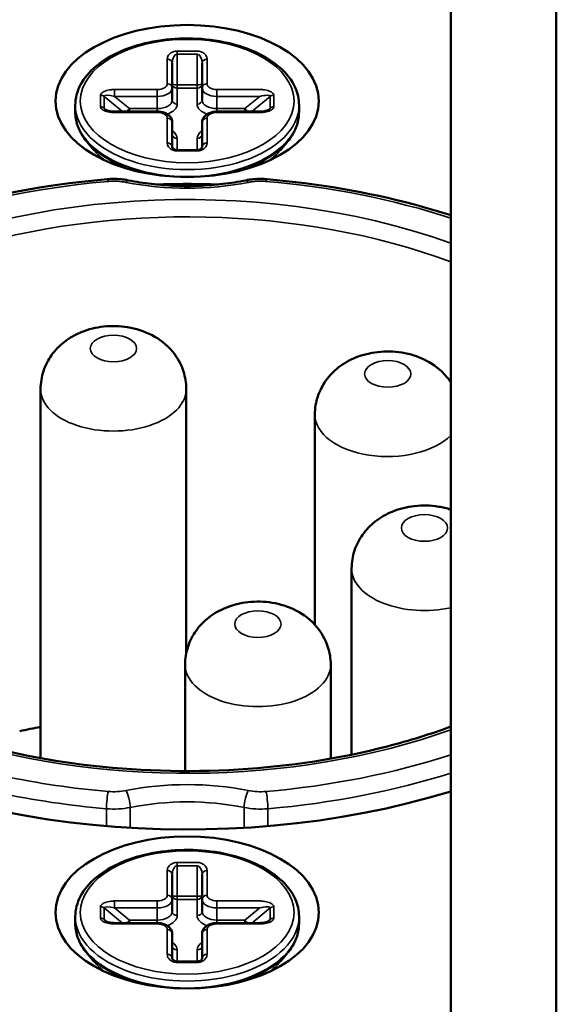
# Model space of a CAD drawing. Header units: millimetres. Extents: x 38 to 2514, y 38 to 1622.
# Tile 307 of 310: x 1711 to 1721, y 1383 to 1403. Entities that reach past the tile are written whole.
import ezdxf

# ---------------------------------------------------------------- set-up
doc = ezdxf.new("R2010")
doc.units = ezdxf.units.MM
doc.header["$LTSCALE"] = 7.692308
doc.layers.add('Visible (ISO)', color=7, linetype='Continuous', lineweight=50)
doc.layers.add('Visible Narrow (ISO)', color=7, linetype='Continuous', lineweight=35)

msp = doc.modelspace()

# ---------------------------------------------------------------- linework, layer by layer
at = {"layer": 'Visible (ISO)'}
for p, q in [((1719.2993, 1406.4054), (1719.2993, 1263.5185)), ((1721.4207, 1405.1807), (1721.4207, 1262.2938)), ((1713.696, 1401.6487), (1713.696, 1402.1444)), ((1714.296, 1402.1444), (1714.296, 1401.6487)), ((1713.696, 1401.4038), (1713.696, 1401.6487)), ((1714.296, 1401.4038), (1714.296, 1401.6487)), ((1711.746, 1401.3023), (1711.746, 1401.1624)), ((1713.396, 1401.1714), (1712.5375, 1401.1714)), ((1715.4546, 1401.1714), (1714.596, 1401.1714)), ((1716.246, 1401.3023), (1716.246, 1401.1624)), ((1713.696, 1400.4602), (1713.696, 1400.9559)), ((1714.296, 1400.9559), (1714.296, 1400.4602)), ((1712.1272, 1400.3897), (1711.9913, 1400.5489)), ((1715.8649, 1400.3897), (1716.0007, 1400.5489)), ((1714.196, 1400.3969), (1713.796, 1400.3969)), ((1711.0482, 1388.1601), (1711.0482, 1395.587)), ((1713.9774, 1390.27), (1713.9774, 1395.587)), ((1716.5652, 1390.8441), (1716.5652, 1395.075)), ((1717.3041, 1388.2298), (1717.3041, 1391.9751)), ((1713.9545, 1387.8997), (1713.9545, 1390.0412)), ((1716.8837, 1388.1494), (1716.8837, 1390.0412)), ((1713.696, 1385.3188), (1713.696, 1385.8145)), ((1714.296, 1385.8145), (1714.296, 1385.3188)), ((1713.696, 1385.0738), (1713.696, 1385.3188)), ((1714.296, 1385.0738), (1714.296, 1385.3188)), ((1711.746, 1384.9724), (1711.746, 1384.8325)), ((1716.246, 1384.9724), (1716.246, 1384.8325)), ((1713.396, 1384.8414), (1712.5375, 1384.8414)), ((1715.4546, 1384.8414), (1714.596, 1384.8414)), ((1713.696, 1384.1303), (1713.696, 1384.626)), ((1714.296, 1384.626), (1714.296, 1384.1303)), ((1712.1272, 1384.0598), (1711.9913, 1384.219)), ((1715.8649, 1384.0598), (1716.0007, 1384.219)), ((1714.196, 1384.067), (1713.796, 1384.067))]:
    msp.add_line(p, q, dxfattribs=at)
for centre, major_axis, ratio, start_param, end_param in [((1687.8331, 1396.0767), (-48, 0), 0.5773503, 5.2095771, 8.5688883), ((1705.5107, 1407.0994), (8.225, 0), 0.5773503, 4.021992, 6.2831853), ((1713.596, 1400.4602), (0.1, 0), 0.8164966, 0, 0.0001058), ((1714.396, 1400.4602), (-0.1, 0), 0.8164966, 6.2830923, 6.2831954), ((1713.996, 1393.219), (-11.25, 0), 0.5773503, 4.6570624, 4.7677155), ((1713.996, 1393.219), (-11.25, 0), 0.5773503, 5.7028261, 8.3448643), ((1713.996, 1383.421), (-9.75, 0), 0.5773503, 5.0195364, 5.0651235), ((1713.596, 1384.1303), (0.1, 0), 0.8164966, 0, 0.0001058), ((1714.396, 1384.1303), (-0.1, 0), 0.8164966, 6.2830923, 6.2831954)]:
    msp.add_ellipse(centre, major_axis=major_axis, ratio=ratio, start_param=start_param, end_param=end_param, dxfattribs=at)
for centre in [(1713.996, 1401.3839), (1713.996, 1385.054)]:
    msp.add_ellipse(centre, major_axis=(-2.65, 0), ratio=0.5773503, dxfattribs=at)
for points, knots in [([(1711.746, 1401.3023), (1711.746, 1401.4411), (1711.782, 1401.5796), (1711.9216, 1401.8452), (1712.0281, 1401.9717), (1712.3038, 1402.2023), (1712.4761, 1402.3052), (1712.8663, 1402.4733), (1713.0844, 1402.5383), (1713.5432, 1402.6242), (1713.7836, 1402.6452), (1714.2633, 1402.6418), (1714.5024, 1402.6173), (1714.9564, 1402.5252), (1715.1712, 1402.4574), (1715.5554, 1402.2836), (1715.7247, 1402.1776), (1715.9981, 1401.936), (1716.1029, 1401.8005), (1716.2193, 1401.5416), (1716.246, 1401.422), (1716.246, 1401.3023)], [3.1415927, 3.1415927, 3.1415927, 3.1415927, 3.4360501, 3.4360501, 3.745777, 3.745777, 4.0712979, 4.0712979, 4.3987267, 4.3987267, 4.7249073, 4.7249073, 5.0505605, 5.0505605, 5.3768233, 5.3768233, 5.7043139, 5.7043139, 6.0292216, 6.0292216, 6.2831853, 6.2831853, 6.2831853, 6.2831853]), ([(1711.9913, 1400.5489), (1711.9599, 1400.5858), (1711.9311, 1400.6237), (1711.8795, 1400.7015), (1711.8566, 1400.7413), (1711.8169, 1400.8225), (1711.8002, 1400.8639), (1711.7733, 1400.9478), (1711.7631, 1400.9904), (1711.7495, 1401.0761), (1711.746, 1401.1192), (1711.746, 1401.1624)], [2.68383, 2.68383, 2.68383, 2.68383, 2.77538252, 2.77538252, 2.86693505, 2.86693505, 2.95848757, 2.95848757, 3.0500401, 3.0500401, 3.14159262, 3.14159262, 3.14159262, 3.14159262]), ([(1712.3477, 1401.2126), (1712.349, 1401.2116), (1712.3511, 1401.21), (1712.3569, 1401.2065), (1712.3606, 1401.2044), (1712.3707, 1401.1995), (1712.3775, 1401.1967), (1712.3953, 1401.1904), (1712.4068, 1401.187), (1712.4361, 1401.1801), (1712.4546, 1401.177), (1712.4944, 1401.1725), (1712.516, 1401.1714), (1712.5375, 1401.1714)], [0, 0, 0, 0, 0.001831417, 0.001831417, 0.003824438, 0.003824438, 0.00661613, 0.00661613, 0.010608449, 0.010608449, 0.016372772, 0.016372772, 0.022814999, 0.022814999, 0.022814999, 0.022814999]), ([(1713.696, 1400.9559), (1713.696, 1400.9763), (1713.6921, 1400.9967), (1713.6777, 1401.0354), (1713.6667, 1401.0535), (1713.6378, 1401.0885), (1713.6189, 1401.1043), (1713.5765, 1401.1315), (1713.5527, 1401.1424), (1713.5026, 1401.1591), (1713.4764, 1401.1648), (1713.432, 1401.1703), (1713.414, 1401.1714), (1713.396, 1401.1714)], [6.2831853, 6.2831853, 6.2831853, 6.2831853, 6.4954493, 6.4954493, 6.7270531, 6.7270531, 7.0163041, 7.0163041, 7.3304634, 7.3304634, 7.6446226, 7.6446226, 7.8539816, 7.8539816, 7.8539816, 7.8539816]), ([(1714.596, 1401.1714), (1714.569, 1401.1714), (1714.5421, 1401.1689), (1714.4895, 1401.1591), (1714.464, 1401.1517), (1714.4156, 1401.1314), (1714.3927, 1401.1185), (1714.3513, 1401.0856), (1714.3326, 1401.0654), (1714.3074, 1401.0206), (1714.2995, 1400.9975), (1714.2963, 1400.9676), (1714.296, 1400.9617), (1714.296, 1400.9559)], [1.5707963, 1.5707963, 1.5707963, 1.5707963, 1.8849556, 1.8849556, 2.1991149, 2.1991149, 2.5132741, 2.5132741, 2.8274334, 2.8274334, 3.08093, 3.08093, 3.1415927, 3.1415927, 3.1415927, 3.1415927]), ([(1715.4546, 1401.1714), (1715.4878, 1401.1714), (1715.5216, 1401.1742), (1715.5668, 1401.1825), (1715.5805, 1401.1857), (1715.6026, 1401.1923), (1715.6116, 1401.1955), (1715.6252, 1401.2013), (1715.6303, 1401.2038), (1715.639, 1401.2087), (1715.6426, 1401.2112), (1715.6443, 1401.2126)], [0, 0, 0, 0, 0.009963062, 0.009963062, 0.014443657, 0.014443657, 0.017815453, 0.017815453, 0.020195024, 0.020195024, 0.022777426, 0.022777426, 0.022777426, 0.022777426]), ([(1716.246, 1401.1624), (1716.246, 1401.1192), (1716.2426, 1401.0761), (1716.229, 1400.9904), (1716.2188, 1400.9478), (1716.1918, 1400.8639), (1716.1751, 1400.8225), (1716.1355, 1400.7413), (1716.1126, 1400.7015), (1716.0609, 1400.6237), (1716.0322, 1400.5858), (1716.0007, 1400.5489)], [0.00000003, 0.00000003, 0.00000003, 0.00000003, 0.09155255, 0.09155255, 0.18310508, 0.18310508, 0.2746576, 0.2746576, 0.36621013, 0.36621013, 0.45776265, 0.45776265, 0.45776265, 0.45776265]), ([(1713.696, 1400.4602), (1713.696, 1400.4552), (1713.697, 1400.4501), (1713.7029, 1400.4378), (1713.7077, 1400.4306), (1713.7229, 1400.418), (1713.7304, 1400.4129), (1713.7456, 1400.4061), (1713.7514, 1400.4039), (1713.762, 1400.4009), (1713.7665, 1400.3999), (1713.7782, 1400.3978), (1713.786, 1400.397), (1713.7945, 1400.3969), (1713.7953, 1400.3969), (1713.796, 1400.3969)], [0, 0, 0, 0, 0.008627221, 0.008627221, 0.016800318, 0.016800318, 0.021693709, 0.021693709, 0.024141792, 0.024141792, 0.025700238, 0.025700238, 0.028014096, 0.028014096, 0.028247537, 0.028247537, 0.028247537, 0.028247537]), ([(1714.196, 1400.3969), (1714.2022, 1400.3969), (1714.2083, 1400.3973), (1714.2199, 1400.3988), (1714.2255, 1400.3998), (1714.2365, 1400.4026), (1714.242, 1400.4044), (1714.2531, 1400.4089), (1714.2586, 1400.4117), (1714.2696, 1400.4183), (1714.2746, 1400.4223), (1714.2846, 1400.4317), (1714.2884, 1400.4369), (1714.2949, 1400.4488), (1714.296, 1400.4546), (1714.296, 1400.4602)], [0, 0, 0, 0, 0.001836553, 0.001836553, 0.003664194, 0.003664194, 0.005828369, 0.005828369, 0.008656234, 0.008656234, 0.012612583, 0.012612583, 0.018633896, 0.018633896, 0.028271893, 0.028271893, 0.028271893, 0.028271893]), ([(1702.996, 1393.4231), (1702.996, 1394.0529), (1703.153, 1394.6818), (1703.7576, 1395.8751), (1704.2042, 1396.44), (1705.3417, 1397.4666), (1706.0328, 1397.9287), (1707.6042, 1398.7198), (1708.4844, 1399.0487), (1710.3659, 1399.5503), (1711.3669, 1399.7228), (1712.3892, 1399.8108)], [5.4977871, 5.4977871, 5.4977871, 5.4977871, 5.7823432, 5.7823432, 6.0668993, 6.0668993, 6.3514553, 6.3514553, 6.6360114, 6.6360114, 6.9205674, 6.9205674, 6.9205674, 6.9205674]), ([(1712.3892, 1399.8108), (1712.4177, 1399.8133), (1712.4464, 1399.8149), (1712.5038, 1399.8167), (1712.5326, 1399.8167), (1712.59, 1399.8152), (1712.6187, 1399.8137), (1712.6757, 1399.809), (1712.7041, 1399.8059), (1712.7605, 1399.798), (1712.7885, 1399.7932), (1712.8162, 1399.7877)], [0.63738212, 0.63738212, 0.63738212, 0.63738212, 0.7337642, 0.7337642, 0.83014629, 0.83014629, 0.92652837, 0.92652837, 1.02291046, 1.02291046, 1.11929254, 1.11929254, 1.11929254, 1.11929254]), ([(1712.8162, 1399.7877), (1712.9671, 1399.7575), (1713.1218, 1399.733), (1713.4359, 1399.6962), (1713.5953, 1399.6838), (1713.9156, 1399.6715), (1714.0765, 1399.6715), (1714.3968, 1399.6838), (1714.5561, 1399.6962), (1714.8702, 1399.733), (1715.025, 1399.7575), (1715.1759, 1399.7877)], [2.02230011, 2.02230011, 2.02230011, 2.02230011, 2.15585786, 2.15585786, 2.28941561, 2.28941561, 2.42297337, 2.42297337, 2.55653112, 2.55653112, 2.69008887, 2.69008887, 2.69008887, 2.69008887]), ([(1715.6028, 1399.8108), (1715.5743, 1399.8133), (1715.5457, 1399.8149), (1715.4882, 1399.8167), (1715.4595, 1399.8167), (1715.4021, 1399.8152), (1715.3734, 1399.8137), (1715.3163, 1399.809), (1715.2879, 1399.8059), (1715.2315, 1399.798), (1715.2036, 1399.7932), (1715.1759, 1399.7877)], [5.3497711, 5.3497711, 5.3497711, 5.3497711, 5.44615318, 5.44615318, 5.54253527, 5.54253527, 5.63891735, 5.63891735, 5.73529944, 5.73529944, 5.83168152, 5.83168152, 5.83168152, 5.83168152]), ([(1715.6028, 1399.8108), (1716.6252, 1399.7228), (1717.6262, 1399.5503), (1718.8155, 1399.2332), (1719.0598, 1399.1616), (1719.2993, 1399.0846)], [0.93341421, 0.93341421, 0.93341421, 0.93341421, 1.21797027, 1.21797027, 1.29315403, 1.29315403, 1.29315403, 1.29315403]), ([(1711.0482, 1395.587), (1711.0482, 1395.7123), (1711.0694, 1395.8372), (1711.1465, 1396.071), (1711.2037, 1396.1778), (1711.3452, 1396.3768), (1711.4319, 1396.4622), (1711.6342, 1396.6217), (1711.7506, 1396.6843), (1712.0157, 1396.7929), (1712.1641, 1396.8273), (1712.4744, 1396.8623), (1712.6362, 1396.8587), (1712.9616, 1396.8058), (1713.1253, 1396.7577), (1713.4322, 1396.5959), (1713.5773, 1396.4934), (1713.7935, 1396.2285), (1713.872, 1396.0965), (1713.9573, 1395.8307), (1713.9774, 1395.709), (1713.9774, 1395.587)], [5.4977871, 5.4977871, 5.4977871, 5.4977871, 5.685832, 5.685832, 5.8871065, 5.8871065, 6.1300048, 6.1300048, 6.4515173, 6.4515173, 6.87574, 6.87574, 7.3431561, 7.3431561, 7.8083949, 7.8083949, 8.1988721, 8.1988721, 8.4562772, 8.4562772, 8.6393798, 8.6393798, 8.6393798, 8.6393798]), ([(1716.5652, 1395.075), (1716.5652, 1395.2004), (1716.5865, 1395.3253), (1716.6635, 1395.559), (1716.7208, 1395.6659), (1716.8622, 1395.8649), (1716.9489, 1395.9503), (1717.1513, 1396.1098), (1717.2676, 1396.1723), (1717.5328, 1396.281), (1717.6811, 1396.3154), (1717.9914, 1396.3503), (1718.1533, 1396.3468), (1718.4786, 1396.2939), (1718.6424, 1396.2458), (1718.9493, 1396.084), (1719.0943, 1395.9815), (1719.2504, 1395.7903), (1719.2755, 1395.7564), (1719.2993, 1395.7202)], [5.4977871, 5.4977871, 5.4977871, 5.4977871, 5.685832, 5.685832, 5.8871065, 5.8871065, 6.1300048, 6.1300048, 6.4515173, 6.4515173, 6.87574, 6.87574, 7.3431561, 7.3431561, 7.8083949, 7.8083949, 8.1988721, 8.1988721, 8.2761408, 8.2761408, 8.2761408, 8.2761408]), ([(1717.3041, 1391.9751), (1717.3041, 1392.1005), (1717.3254, 1392.2254), (1717.4024, 1392.4591), (1717.4597, 1392.566), (1717.6011, 1392.765), (1717.6878, 1392.8504), (1717.8902, 1393.0098), (1718.0065, 1393.0724), (1718.2717, 1393.181), (1718.42, 1393.2154), (1718.7303, 1393.2504), (1718.8922, 1393.2468), (1719.1362, 1393.2071), (1719.2174, 1393.1882), (1719.2993, 1393.1619)], [5.4977871, 5.4977871, 5.4977871, 5.4977871, 5.685832, 5.685832, 5.8871065, 5.8871065, 6.1300048, 6.1300048, 6.4515173, 6.4515173, 6.87574, 6.87574, 7.3431561, 7.3431561, 7.575279, 7.575279, 7.575279, 7.575279]), ([(1713.9545, 1390.0412), (1713.9545, 1390.1666), (1713.9757, 1390.2915), (1714.0528, 1390.5252), (1714.11, 1390.6321), (1714.2515, 1390.8311), (1714.3382, 1390.9164), (1714.5405, 1391.0759), (1714.6569, 1391.1385), (1714.922, 1391.2471), (1715.0704, 1391.2815), (1715.3807, 1391.3165), (1715.5425, 1391.3129), (1715.8678, 1391.26), (1716.0316, 1391.2119), (1716.3385, 1391.0502), (1716.4836, 1390.9477), (1716.6998, 1390.6828), (1716.7783, 1390.5508), (1716.8636, 1390.2849), (1716.8837, 1390.1633), (1716.8837, 1390.0412)], [5.4977871, 5.4977871, 5.4977871, 5.4977871, 5.685832, 5.685832, 5.8871065, 5.8871065, 6.1300048, 6.1300048, 6.4515173, 6.4515173, 6.87574, 6.87574, 7.3431561, 7.3431561, 7.8083949, 7.8083949, 8.1988721, 8.1988721, 8.4562772, 8.4562772, 8.6393798, 8.6393798, 8.6393798, 8.6393798]), ([(1709.0328, 1388.6745), (1709.9253, 1388.3735), (1710.9036, 1388.1539), (1712.9345, 1387.9009), (1713.9869, 1387.868), (1716.0569, 1387.993), (1717.0741, 1388.1511), (1718.4642, 1388.5106), (1718.8918, 1388.644), (1719.2993, 1388.7945)], [1.8276081, 1.8276081, 1.8276081, 1.8276081, 2.1437044, 2.1437044, 2.4604623, 2.4604623, 2.7773267, 2.7773267, 2.9254367, 2.9254367, 2.9254367, 2.9254367]), ([(1711.746, 1384.9724), (1711.746, 1385.1112), (1711.782, 1385.2496), (1711.9216, 1385.5153), (1712.0281, 1385.6418), (1712.3038, 1385.8724), (1712.4761, 1385.9752), (1712.8663, 1386.1433), (1713.0844, 1386.2084), (1713.5432, 1386.2943), (1713.7836, 1386.3153), (1714.2633, 1386.3118), (1714.5024, 1386.2874), (1714.9564, 1386.1952), (1715.1712, 1386.1274), (1715.5554, 1385.9537), (1715.7247, 1385.8477), (1715.9981, 1385.6061), (1716.1029, 1385.4706), (1716.2193, 1385.2117), (1716.246, 1385.0921), (1716.246, 1384.9724)], [3.1415927, 3.1415927, 3.1415927, 3.1415927, 3.4360501, 3.4360501, 3.745777, 3.745777, 4.0712979, 4.0712979, 4.3987267, 4.3987267, 4.7249073, 4.7249073, 5.0505605, 5.0505605, 5.3768233, 5.3768233, 5.7043139, 5.7043139, 6.0292216, 6.0292216, 6.2831853, 6.2831853, 6.2831853, 6.2831853]), ([(1712.3477, 1384.8827), (1712.349, 1384.8817), (1712.3511, 1384.8801), (1712.3569, 1384.8765), (1712.3606, 1384.8745), (1712.3707, 1384.8696), (1712.3775, 1384.8668), (1712.3953, 1384.8604), (1712.4068, 1384.8571), (1712.4361, 1384.8502), (1712.4546, 1384.8471), (1712.4944, 1384.8426), (1712.516, 1384.8414), (1712.5375, 1384.8414)], [0, 0, 0, 0, 0.001831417, 0.001831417, 0.003824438, 0.003824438, 0.00661613, 0.00661613, 0.010608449, 0.010608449, 0.016372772, 0.016372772, 0.022814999, 0.022814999, 0.022814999, 0.022814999]), ([(1715.4546, 1384.8414), (1715.4878, 1384.8414), (1715.5216, 1384.8442), (1715.5668, 1384.8526), (1715.5805, 1384.8558), (1715.6026, 1384.8624), (1715.6116, 1384.8656), (1715.6252, 1384.8714), (1715.6303, 1384.8738), (1715.639, 1384.8788), (1715.6426, 1384.8812), (1715.6443, 1384.8827)], [0, 0, 0, 0, 0.009963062, 0.009963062, 0.014443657, 0.014443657, 0.017815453, 0.017815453, 0.020195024, 0.020195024, 0.022777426, 0.022777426, 0.022777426, 0.022777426]), ([(1711.9913, 1384.219), (1711.9599, 1384.2559), (1711.9311, 1384.2938), (1711.8795, 1384.3715), (1711.8566, 1384.4114), (1711.8169, 1384.4926), (1711.8002, 1384.534), (1711.7733, 1384.6179), (1711.7631, 1384.6604), (1711.7495, 1384.7461), (1711.746, 1384.7893), (1711.746, 1384.8325)], [2.68383, 2.68383, 2.68383, 2.68383, 2.77538252, 2.77538252, 2.86693505, 2.86693505, 2.95848757, 2.95848757, 3.0500401, 3.0500401, 3.14159262, 3.14159262, 3.14159262, 3.14159262]), ([(1713.696, 1384.626), (1713.696, 1384.6464), (1713.6921, 1384.6667), (1713.6777, 1384.7055), (1713.6667, 1384.7235), (1713.6378, 1384.7586), (1713.6189, 1384.7744), (1713.5765, 1384.8016), (1713.5527, 1384.8125), (1713.5026, 1384.8292), (1713.4764, 1384.8349), (1713.432, 1384.8403), (1713.414, 1384.8414), (1713.396, 1384.8414)], [6.2831853, 6.2831853, 6.2831853, 6.2831853, 6.4954493, 6.4954493, 6.7270531, 6.7270531, 7.0163041, 7.0163041, 7.3304634, 7.3304634, 7.6446226, 7.6446226, 7.8539816, 7.8539816, 7.8539816, 7.8539816]), ([(1714.596, 1384.8414), (1714.569, 1384.8414), (1714.5421, 1384.839), (1714.4895, 1384.8291), (1714.464, 1384.8217), (1714.4156, 1384.8014), (1714.3927, 1384.7886), (1714.3513, 1384.7557), (1714.3326, 1384.7355), (1714.3074, 1384.6907), (1714.2995, 1384.6676), (1714.2963, 1384.6376), (1714.296, 1384.6318), (1714.296, 1384.626)], [1.5707963, 1.5707963, 1.5707963, 1.5707963, 1.8849556, 1.8849556, 2.1991149, 2.1991149, 2.5132741, 2.5132741, 2.8274334, 2.8274334, 3.08093, 3.08093, 3.1415927, 3.1415927, 3.1415927, 3.1415927]), ([(1716.246, 1384.8325), (1716.246, 1384.7893), (1716.2426, 1384.7461), (1716.229, 1384.6604), (1716.2188, 1384.6179), (1716.1918, 1384.534), (1716.1751, 1384.4926), (1716.1355, 1384.4114), (1716.1126, 1384.3715), (1716.0609, 1384.2938), (1716.0322, 1384.2559), (1716.0007, 1384.219)], [0.00000003, 0.00000003, 0.00000003, 0.00000003, 0.09155255, 0.09155255, 0.18310508, 0.18310508, 0.2746576, 0.2746576, 0.36621013, 0.36621013, 0.45776265, 0.45776265, 0.45776265, 0.45776265]), ([(1713.696, 1384.1303), (1713.696, 1384.1253), (1713.697, 1384.1202), (1713.7029, 1384.1079), (1713.7077, 1384.1007), (1713.7229, 1384.088), (1713.7304, 1384.083), (1713.7456, 1384.0761), (1713.7514, 1384.074), (1713.762, 1384.071), (1713.7665, 1384.0699), (1713.7782, 1384.0679), (1713.786, 1384.0671), (1713.7945, 1384.067), (1713.7953, 1384.067), (1713.796, 1384.067)], [0, 0, 0, 0, 0.008627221, 0.008627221, 0.016800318, 0.016800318, 0.021693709, 0.021693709, 0.024141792, 0.024141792, 0.025700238, 0.025700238, 0.028014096, 0.028014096, 0.028247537, 0.028247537, 0.028247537, 0.028247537]), ([(1714.196, 1384.067), (1714.2022, 1384.067), (1714.2083, 1384.0674), (1714.2199, 1384.0688), (1714.2255, 1384.0699), (1714.2365, 1384.0727), (1714.242, 1384.0745), (1714.2531, 1384.079), (1714.2586, 1384.0817), (1714.2696, 1384.0884), (1714.2746, 1384.0924), (1714.2846, 1384.1017), (1714.2884, 1384.107), (1714.2949, 1384.1189), (1714.296, 1384.1247), (1714.296, 1384.1303)], [0, 0, 0, 0, 0.001836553, 0.001836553, 0.003664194, 0.003664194, 0.005828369, 0.005828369, 0.008656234, 0.008656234, 0.012612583, 0.012612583, 0.018633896, 0.018633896, 0.028271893, 0.028271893, 0.028271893, 0.028271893])]:
    msp.add_open_spline(points, degree=3, knots=knots, dxfattribs=at)
at = {"layer": 'Visible Narrow (ISO)'}
for p, q in [((1713.796, 1402.3894), (1714.196, 1402.3894)), ((1713.796, 1402.3246), (1713.796, 1402.3894)), ((1713.796, 1402.3246), (1714.196, 1402.3246)), ((1713.796, 1402.3246), (1713.796, 1401.7093)), ((1714.196, 1401.7093), (1714.196, 1402.3246)), ((1713.596, 1401.7304), (1713.596, 1402.2261)), ((1714.396, 1402.2261), (1714.396, 1401.7304)), ((1712.5375, 1401.6149), (1713.396, 1401.6149)), ((1712.5375, 1401.4755), (1712.5375, 1401.6149)), ((1713.396, 1401.4755), (1713.396, 1401.6149)), ((1713.796, 1401.6446), (1713.796, 1401.7093)), ((1713.796, 1401.7093), (1714.196, 1401.7093)), ((1713.796, 1401.6446), (1714.196, 1401.6446)), ((1713.796, 1401.3221), (1713.796, 1401.6446)), ((1714.196, 1401.6446), (1714.196, 1401.7093)), ((1714.196, 1401.6446), (1714.196, 1401.3221)), ((1714.596, 1401.6149), (1715.4546, 1401.6149)), ((1714.596, 1401.4755), (1714.596, 1401.6149)), ((1712.2546, 1401.2685), (1712.2546, 1401.4994)), ((1712.3253, 1401.2446), (1712.3253, 1401.4755)), ((1712.6978, 1401.1714), (1712.3253, 1401.4755)), ((1712.5375, 1401.4755), (1713.396, 1401.4755)), ((1712.8375, 1401.2306), (1712.5375, 1401.4755)), ((1713.396, 1401.2306), (1713.396, 1401.4755)), ((1714.596, 1401.2306), (1714.596, 1401.4755)), ((1714.596, 1401.4755), (1715.4546, 1401.4755)), ((1715.4546, 1401.4755), (1715.1546, 1401.2306)), ((1715.6667, 1401.4755), (1715.2942, 1401.1714)), ((1715.6667, 1401.4755), (1715.6667, 1401.2446)), ((1715.7375, 1401.4994), (1715.7375, 1401.2685)), ((1712.3253, 1401.2446), (1712.3888, 1401.1927)), ((1712.5375, 1401.153), (1712.5375, 1401.1714)), ((1713.396, 1401.153), (1712.5375, 1401.153)), ((1712.8375, 1401.2306), (1713.396, 1401.2306)), ((1712.8375, 1401.1714), (1712.8375, 1401.2306)), ((1713.396, 1401.1714), (1713.396, 1401.2306)), ((1713.396, 1401.1714), (1713.396, 1401.153)), ((1714.596, 1401.2306), (1715.1546, 1401.2306)), ((1714.596, 1401.1714), (1714.596, 1401.2306)), ((1714.596, 1401.1714), (1714.596, 1401.153)), ((1715.4546, 1401.153), (1714.596, 1401.153)), ((1715.1546, 1401.1714), (1715.1546, 1401.2306)), ((1715.4546, 1401.1714), (1715.4546, 1401.153)), ((1715.6032, 1401.1927), (1715.6667, 1401.2446)), ((1713.596, 1400.5418), (1713.596, 1401.0375)), ((1714.396, 1401.0375), (1714.396, 1400.5418)), ((1713.796, 1400.3969), (1713.796, 1400.6293)), ((1714.196, 1400.6293), (1714.196, 1400.3969)), ((1713.796, 1400.3785), (1713.796, 1400.3969)), ((1714.196, 1400.3785), (1713.796, 1400.3785)), ((1714.196, 1400.3969), (1714.196, 1400.3785)), ((1712.3738, 1386.7917), (1712.3738, 1387.1417)), ((1712.849, 1387.1673), (1712.849, 1386.7576)), ((1715.1431, 1386.7576), (1715.1431, 1387.1673)), ((1715.6183, 1387.1417), (1715.6183, 1386.7917)), ((1713.596, 1385.4004), (1713.596, 1385.8961)), ((1713.796, 1386.0594), (1714.196, 1386.0594)), ((1713.796, 1385.9947), (1713.796, 1386.0594)), ((1713.796, 1385.9947), (1714.196, 1385.9947)), ((1713.796, 1385.9947), (1713.796, 1385.3794)), ((1714.196, 1385.3794), (1714.196, 1385.9947)), ((1714.396, 1385.8961), (1714.396, 1385.4004)), ((1712.5375, 1385.285), (1713.396, 1385.285)), ((1712.5375, 1385.1456), (1712.5375, 1385.285)), ((1713.396, 1385.1456), (1713.396, 1385.285)), ((1713.796, 1385.3147), (1713.796, 1385.3794)), ((1713.796, 1385.3794), (1714.196, 1385.3794)), ((1713.796, 1385.3147), (1714.196, 1385.3147)), ((1713.796, 1384.9922), (1713.796, 1385.3147)), ((1714.196, 1385.3147), (1714.196, 1385.3794)), ((1714.196, 1385.3147), (1714.196, 1384.9922)), ((1714.596, 1385.285), (1715.4546, 1385.285)), ((1714.596, 1385.1456), (1714.596, 1385.285)), ((1712.2546, 1384.9385), (1712.2546, 1385.1695)), ((1712.3253, 1384.9146), (1712.3253, 1385.1456)), ((1712.6978, 1384.8414), (1712.3253, 1385.1456)), ((1712.5375, 1385.1456), (1713.396, 1385.1456)), ((1712.8375, 1384.9006), (1712.5375, 1385.1456)), ((1713.396, 1384.9006), (1713.396, 1385.1456)), ((1714.596, 1384.9006), (1714.596, 1385.1456)), ((1714.596, 1385.1456), (1715.4546, 1385.1456)), ((1715.4546, 1385.1456), (1715.1546, 1384.9006)), ((1715.6667, 1385.1456), (1715.2942, 1384.8414)), ((1715.6667, 1385.1456), (1715.6667, 1384.9146)), ((1715.7375, 1385.1695), (1715.7375, 1384.9385)), ((1712.3253, 1384.9146), (1712.3888, 1384.8628)), ((1712.8375, 1384.9006), (1713.396, 1384.9006)), ((1712.8375, 1384.8414), (1712.8375, 1384.9006)), ((1713.396, 1384.8414), (1713.396, 1384.9006)), ((1714.596, 1384.9006), (1715.1546, 1384.9006)), ((1714.596, 1384.8414), (1714.596, 1384.9006)), ((1715.1546, 1384.8414), (1715.1546, 1384.9006)), ((1715.6032, 1384.8628), (1715.6667, 1384.9146)), ((1712.5375, 1384.8231), (1712.5375, 1384.8414)), ((1713.396, 1384.8231), (1712.5375, 1384.8231)), ((1713.396, 1384.8414), (1713.396, 1384.8231)), ((1713.596, 1384.2119), (1713.596, 1384.7076)), ((1714.396, 1384.7076), (1714.396, 1384.2119)), ((1714.596, 1384.8414), (1714.596, 1384.8231)), ((1715.4546, 1384.8231), (1714.596, 1384.8231)), ((1715.4546, 1384.8414), (1715.4546, 1384.8231)), ((1713.796, 1384.067), (1713.796, 1384.2994)), ((1714.196, 1384.2994), (1714.196, 1384.067)), ((1713.796, 1384.0486), (1713.796, 1384.067)), ((1714.196, 1384.0486), (1713.796, 1384.0486)), ((1714.196, 1384.067), (1714.196, 1384.0486))]:
    msp.add_line(p, q, dxfattribs=at)
for centre, major_axis, ratio, start_param, end_param in [((1687.8331, 1396.8932), (-46.5847, 0), 0.5773503, 4.9439536, 8.5955747), ((1713.7959, 1402.1446), (0.0001, 0.18), 0.5548449, 0.0001826, 1.5724315), ((1714.196, 1402.1444), (0, 0.1802), 0.5549382, 4.7124804, 6.2832039), ((1713.596, 1402.1444), (0.1, 0), 0.8164966, 0.0000075, 1.5707889), ((1714.396, 1402.1444), (-0.1, 0), 0.8164966, 4.712389, 6.2831853), ((1713.396, 1401.7304), (0.2, 0), 0.5773503, 4.712389, 6.2831853), ((1713.596, 1401.6487), (0.1, 0), 0.8164966, 0, 1.5707963), ((1713.796, 1401.7263), (-0.1, 0), 0.8164966, 0, 1.5707963), ((1713.796, 1401.7263), (-0.1, 0), 0.169102, 0, 1.5707963), ((1714.196, 1401.7263), (0.1, 0), 0.169102, 4.712389, 6.2831853), ((1714.196, 1401.7263), (0.1, 0), 0.8164966, 4.712389, 6.2831853), ((1714.396, 1401.6487), (-0.1, 0), 0.8164966, 4.712389, 6.2831853), ((1714.596, 1401.7304), (-0.2, 0), 0.5773503, 0, 1.5707963), ((1713.396, 1401.6487), (0.3, 0), 0.5773503, 4.712389, 6.2831853), ((1714.596, 1401.6487), (-0.3, 0), 0.5773503, 0, 1.5707963), ((1712.2546, 1401.4178), (0.1, 0), 0.8164966, 0.7854439, 1.5708608), ((1712.5375, 1401.4178), (0.2116, -0.0618), 0.2521156, 1.6444066, 3.2151301), ((1713.396, 1401.4038), (0.3, 0), 0.5773503, 4.712389, 6.2831853), ((1713.796, 1401.4038), (-0.1, 0), 0.8164966, 0, 1.5707963), ((1714.196, 1401.4038), (0.1, 0), 0.8164966, 4.712389, 6.2831853), ((1714.596, 1401.4038), (-0.3, 0), 0.5773503, 0, 1.5707963), ((1715.4549, 1401.4179), (0.2113, 0.0617), 0.2521046, 6.2094276, 7.7816766), ((1715.7375, 1401.4178), (-0.1, 0), 0.8164966, 4.712389, 5.4977837), ((1713.996, 1401.3023), (-2.25, 0), 0.5773503, 0, 3.1415927), ((1713.996, 1401.1624), (-2.25, 0), 0.5773503, 0, 3.1415927), ((1712.2546, 1401.1868), (0.1, 0), 0.8164966, 0.7854016, 1.5707963), ((1712.5372, 1401.1868), (0.2113, -0.0618), 0.252064, 3.2148887, 3.6790678), ((1712.8375, 1401.1728), (0.0632, 0.0775), 0.4082483, 1.1071487, 1.9104437), ((1713.396, 1401.0375), (0.2, 0), 0.5773503, 0, 1.5707963), ((1713.396, 1401.3221), (0.4, 0), 0.5773503, 5.2264719, 6.2831853), ((1714.596, 1401.3221), (-0.4, 0), 0.5773503, 0, 1.0567134), ((1714.596, 1401.0375), (-0.2, 0), 0.5773503, 4.712389, 6.2831853), ((1715.1546, 1401.1728), (0.0632, -0.0775), 0.4082483, 1.231149, 2.0344439), ((1715.4546, 1401.1868), (0.2116, 0.0618), 0.2521374, 5.7460214, 6.2096394), ((1715.7374, 1401.1868), (-0.1, 0), 0.8164966, 4.7123071, 5.4977241), ((1713.596, 1400.9559), (0.1, 0), 0.8164966, 0, 1.5707963), ((1714.396, 1400.9559), (-0.1, 0), 0.8164966, 4.712389, 6.2831853), ((1713.396, 1400.6293), (0.4, 0), 0.5773503, 0, 0.7227345), ((1714.596, 1400.6293), (-0.4, 0), 0.5773503, 5.5604508, 6.2831853), ((1713.996, 1401.1191), (2.2348, 0), 0.5773503, 3.5993548, 4.2318047), ((1713.596, 1400.4602), (0.1, 0), 0.8164966, 0.0001058, 1.5707963), ((1713.796, 1400.7109), (-0.1, 0), 0.8164966, 0, 1.5707963), ((1714.196, 1400.7109), (0.1, 0), 0.8164966, 4.712389, 6.2831853), ((1714.396, 1400.4602), (-0.1, 0), 0.8164966, 4.7124139, 6.2830922), ((1713.996, 1401.1191), (2.2348, 0), 0.5773503, 5.1929733, 5.8254232), ((1713.996, 1400.9213), (-2.0833, 0), 0.5773503, 0.4577621, 0.6572477), ((1713.996, 1400.9213), (-2.0833, 0), 0.5773503, 2.4843449, 2.6838305), ((1713.996, 1393.6272), (-10.75, 0), 0.5773503, 4.860405, 6.8338764), ((1713.996, 1393.6272), (-10, 0), 0.5773503, 4.1533985, 6.8166398), ((1712.4107, 1399.5618), (-0.0214, 0.2491), 0.1204138, 5.6625133, 6.2831853), ((1712.5213, 1399.3376), (0.75, 0), 0.5773503, 1.2369019, 1.7188124), ((1712.7671, 1399.5426), (0.0491, 0.2451), 0.2675862, 0, 0.6425024), ((1713.996, 1401.7922), (3.75, 0), 0.5773503, 4.3784946, 5.0462834), ((1715.225, 1399.5426), (-0.0491, 0.2451), 0.2675862, 5.6406829, 6.2831853), ((1715.4708, 1399.3376), (0.75, 0), 0.5773503, 1.4227803, 1.9046907), ((1715.5814, 1399.5618), (0.0214, 0.2491), 0.1204138, 0, 0.620672), ((1713.996, 1393.6272), (10.75, 0), 0.5773503, 1.0548821, 1.4227803), ((1713.996, 1393.4231), (-9.75, 0), 0.5773503, 4.1372776, 6.2831853), ((1687.8331, 1396.4935), (-47.0846, 0), 0.5773503, 6.268373, 8.5858923), ((1712.5128, 1395.587), (-1.4646, 0), 0.5773503, 0, 3.1415927), ((1718.0298, 1395.075), (-1.4646, 0), 0.5773503, 0, 2.6195545), ((1718.7687, 1391.9751), (-1.4646, 0), 0.5773503, 0, 1.9415307), ((1715.4191, 1390.0412), (-1.4646, 0), 0.5773503, 0, 3.1415927), ((1713.996, 1393.6272), (10, 0), 0.5773503, 4.179671, 5.2713795), ((1713.996, 1393.6272), (-10.75, 0), 0.5773503, 1.0201053, 1.4227803), ((1713.996, 1393.6272), (-10.75, 0), 0.5773503, 1.7188124, 2.0867106), ((1713.996, 1393.4231), (-11, 0), 0.5773503, 1.0146744, 1.4227803), ((1713.996, 1393.4231), (-11, 0), 0.5773503, 1.7188124, 2.0738672), ((1713.996, 1385.4623), (-3.75, 0), 0.5773503, 4.3784946, 5.0462834), ((1712.4107, 1387.2845), (0.0214, 0.2491), 0.1204138, 0.6206646, 2.1914684), ((1712.5213, 1387.9169), (-0.75, 0), 0.5773503, 1.4227803, 1.9046907), ((1712.7671, 1387.3036), (-0.0491, 0.2451), 0.2675862, 4.0698865, 5.6406829), ((1715.225, 1387.3036), (0.0491, 0.2451), 0.2675862, 0.6425024, 2.2132988), ((1715.4708, 1387.9169), (-0.75, 0), 0.5773503, 1.2369019, 1.7188124), ((1715.5814, 1387.2845), (-0.0214, 0.2491), 0.1204138, 4.0917169, 5.6625133), ((1713.996, 1385.2581), (-3.5, 0), 0.5773503, 4.3784946, 5.0462834), ((1712.5213, 1387.7127), (-1, 0), 0.5773503, 1.4227803, 1.9046907), ((1715.4708, 1387.7127), (-1, 0), 0.5773503, 1.2369019, 1.7188124), ((1713.596, 1385.8145), (0.1, 0), 0.8164966, 0.0000075, 1.5707889), ((1713.7959, 1385.8147), (0.0001, 0.18), 0.5548449, 0.0001826, 1.5724315), ((1714.196, 1385.8145), (0, 0.1802), 0.5549382, 4.7124804, 6.2832039), ((1714.396, 1385.8145), (-0.1, 0), 0.8164966, 4.712389, 6.2831853), ((1713.396, 1385.4004), (0.2, 0), 0.5773503, 4.712389, 6.2831853), ((1713.396, 1385.3188), (0.3, 0), 0.5773503, 4.712389, 6.2831853), ((1713.596, 1385.3188), (0.1, 0), 0.8164966, 0, 1.5707963), ((1713.796, 1385.3963), (-0.1, 0), 0.8164966, 0, 1.5707963), ((1713.796, 1385.3963), (-0.1, 0), 0.169102, 0, 1.5707963), ((1714.196, 1385.3963), (0.1, 0), 0.169102, 4.712389, 6.2831853), ((1714.196, 1385.3963), (0.1, 0), 0.8164966, 4.712389, 6.2831853), ((1714.396, 1385.3188), (-0.1, 0), 0.8164966, 4.712389, 6.2831853), ((1714.596, 1385.3188), (-0.3, 0), 0.5773503, 0, 1.5707963), ((1714.596, 1385.4004), (-0.2, 0), 0.5773503, 0, 1.5707963), ((1712.2546, 1385.0878), (0.1, 0), 0.8164966, 0.7854439, 1.5708608), ((1712.5375, 1385.0878), (0.2116, -0.0618), 0.2521156, 1.6444066, 3.2151301), ((1715.4549, 1385.088), (0.2113, 0.0617), 0.2521046, 6.2094276, 7.7816766), ((1715.7375, 1385.0878), (-0.1, 0), 0.8164966, 4.712389, 5.4977837), ((1713.996, 1384.9724), (-2.25, 0), 0.5773503, 0, 3.1415927), ((1712.2546, 1384.8569), (0.1, 0), 0.8164966, 0.7854016, 1.5707963), ((1712.5372, 1384.8569), (0.2113, -0.0618), 0.252064, 3.2148887, 3.6790678), ((1712.8375, 1384.8429), (0.0632, 0.0775), 0.4082483, 1.1071487, 1.9104437), ((1713.396, 1385.0738), (0.3, 0), 0.5773503, 4.712389, 6.2831853), ((1713.396, 1384.9922), (0.4, 0), 0.5773503, 5.2264719, 6.2831853), ((1713.796, 1385.0738), (-0.1, 0), 0.8164966, 0, 1.5707963), ((1714.196, 1385.0738), (0.1, 0), 0.8164966, 4.712389, 6.2831853), ((1714.596, 1384.9922), (-0.4, 0), 0.5773503, 0, 1.0567134), ((1714.596, 1385.0738), (-0.3, 0), 0.5773503, 0, 1.5707963), ((1715.1546, 1384.8429), (0.0632, -0.0775), 0.4082483, 1.231149, 2.0344439), ((1715.4546, 1384.8569), (0.2116, 0.0618), 0.2521374, 5.7460214, 6.2096394), ((1715.7374, 1384.8569), (-0.1, 0), 0.8164966, 4.7123071, 5.4977241), ((1713.996, 1384.8325), (-2.25, 0), 0.5773503, 0, 3.1415927), ((1713.396, 1384.7076), (0.2, 0), 0.5773503, 0, 1.5707963), ((1713.596, 1384.626), (0.1, 0), 0.8164966, 0, 1.5707963), ((1714.396, 1384.626), (-0.1, 0), 0.8164966, 4.712389, 6.2831853), ((1714.596, 1384.7076), (-0.2, 0), 0.5773503, 4.712389, 6.2831853), ((1713.396, 1384.2994), (0.4, 0), 0.5773503, 0, 0.7227345), ((1713.796, 1384.381), (-0.1, 0), 0.8164966, 0, 1.5707963), ((1714.596, 1384.2994), (-0.4, 0), 0.5773503, 5.5604508, 6.2831853), ((1714.196, 1384.381), (0.1, 0), 0.8164966, 4.712389, 6.2831853), ((1713.996, 1384.7892), (2.2348, 0), 0.5773503, 3.5993548, 4.2318047), ((1713.596, 1384.1303), (0.1, 0), 0.8164966, 0.0001058, 1.5707963), ((1714.396, 1384.1303), (-0.1, 0), 0.8164966, 4.7124139, 6.2830922), ((1713.996, 1384.7892), (2.2348, 0), 0.5773503, 5.1929733, 5.8254232), ((1713.996, 1384.5913), (-2.0833, 0), 0.5773503, 0.4577621, 0.6572477), ((1713.996, 1384.5913), (-2.0833, 0), 0.5773503, 2.4843449, 2.6838305)]:
    msp.add_ellipse(centre, major_axis=major_axis, ratio=ratio, start_param=start_param, end_param=end_param, dxfattribs=at)
for centre, major_axis in [((1713.996, 1401.3839), (2.15, 0)), ((1712.5128, 1396.4035), (0.4646, 0)), ((1718.0298, 1395.8915), (0.4646, 0)), ((1718.7687, 1392.7916), (0.4646, 0)), ((1715.4191, 1390.8577), (0.4646, 0)), ((1713.996, 1385.054), (2.15, 0))]:
    msp.add_ellipse(centre, major_axis=major_axis, ratio=0.5773503, dxfattribs=at)
for points in [[(1713.596, 1402.2261), (1713.596, 1402.2411), (1713.601, 1402.2692), (1713.6193, 1402.3056), (1713.6459, 1402.336), (1713.6789, 1402.36), (1713.717, 1402.3774), (1713.7571, 1402.3873), (1713.783, 1402.3893), (1713.796, 1402.3894)], [(1715.4546, 1401.6149), (1715.4807, 1401.6149), (1715.5294, 1401.612), (1715.5924, 1401.6014), (1715.645, 1401.5861), (1715.6867, 1401.567), (1715.7168, 1401.545), (1715.7339, 1401.5219), (1715.7374, 1401.5069), (1715.7375, 1401.4994)], [(1712.5375, 1401.153), (1712.5114, 1401.153), (1712.4627, 1401.1559), (1712.3996, 1401.1664), (1712.3471, 1401.1818), (1712.3054, 1401.2009), (1712.2752, 1401.2229), (1712.2581, 1401.246), (1712.2546, 1401.261), (1712.2546, 1401.2685)], [(1714.396, 1400.5418), (1714.396, 1400.5268), (1714.391, 1400.4986), (1714.3728, 1400.4623), (1714.3462, 1400.4319), (1714.3131, 1400.4078), (1714.275, 1400.3904), (1714.235, 1400.3806), (1714.209, 1400.3785), (1714.196, 1400.3785)], [(1713.596, 1385.8961), (1713.596, 1385.9112), (1713.601, 1385.9393), (1713.6193, 1385.9757), (1713.6459, 1386.006), (1713.6789, 1386.0301), (1713.717, 1386.0475), (1713.7571, 1386.0574), (1713.783, 1386.0594), (1713.796, 1386.0594)], [(1715.4546, 1385.285), (1715.4807, 1385.285), (1715.5294, 1385.2821), (1715.5924, 1385.2715), (1715.645, 1385.2562), (1715.6867, 1385.2371), (1715.7168, 1385.2151), (1715.7339, 1385.192), (1715.7374, 1385.177), (1715.7375, 1385.1695)], [(1712.5375, 1384.8231), (1712.5114, 1384.8231), (1712.4627, 1384.826), (1712.3996, 1384.8365), (1712.3471, 1384.8519), (1712.3054, 1384.8709), (1712.2752, 1384.8929), (1712.2581, 1384.916), (1712.2546, 1384.931), (1712.2546, 1384.9385)], [(1714.396, 1384.2119), (1714.396, 1384.1968), (1714.391, 1384.1687), (1714.3728, 1384.1323), (1714.3462, 1384.102), (1714.3131, 1384.0779), (1714.275, 1384.0605), (1714.235, 1384.0506), (1714.209, 1384.0486), (1714.196, 1384.0486)]]:
    msp.add_open_spline(points, degree=3, dxfattribs=at)
for points in [[(1714.196, 1402.3894), (1714.2089, 1402.3893), (1714.2348, 1402.3874), (1714.2751, 1402.3774), (1714.3132, 1402.36), (1714.3462, 1402.3359), (1714.3728, 1402.3056), (1714.391, 1402.2692), (1714.396, 1402.2411), (1714.396, 1402.2261)], [(1712.2546, 1401.4994), (1712.2546, 1401.5069), (1712.2581, 1401.5218), (1712.2753, 1401.5451), (1712.3054, 1401.567), (1712.3471, 1401.5861), (1712.3997, 1401.6015), (1712.4627, 1401.612), (1712.5114, 1401.6149), (1712.5375, 1401.6149)], [(1715.7375, 1401.2685), (1715.7374, 1401.261), (1715.734, 1401.2461), (1715.7168, 1401.2228), (1715.6867, 1401.2009), (1715.6449, 1401.1818), (1715.5924, 1401.1664), (1715.5294, 1401.1559), (1715.4807, 1401.153), (1715.4546, 1401.153)], [(1713.796, 1400.3785), (1713.7831, 1400.3785), (1713.7572, 1400.3805), (1713.7169, 1400.3905), (1713.6789, 1400.4079), (1713.6458, 1400.4319), (1713.6193, 1400.4623), (1713.601, 1400.4987), (1713.596, 1400.5268), (1713.596, 1400.5418)], [(1714.196, 1386.0594), (1714.2089, 1386.0594), (1714.2348, 1386.0574), (1714.2751, 1386.0475), (1714.3132, 1386.0301), (1714.3462, 1386.006), (1714.3728, 1385.9757), (1714.391, 1385.9393), (1714.396, 1385.9112), (1714.396, 1385.8961)], [(1712.2546, 1385.1695), (1712.2546, 1385.1769), (1712.2581, 1385.1919), (1712.2753, 1385.2152), (1712.3054, 1385.2371), (1712.3471, 1385.2562), (1712.3997, 1385.2715), (1712.4627, 1385.2821), (1712.5114, 1385.285), (1712.5375, 1385.285)], [(1715.7375, 1384.9385), (1715.7374, 1384.9311), (1715.734, 1384.9161), (1715.7168, 1384.8929), (1715.6867, 1384.8709), (1715.6449, 1384.8518), (1715.5924, 1384.8365), (1715.5294, 1384.826), (1715.4807, 1384.8231), (1715.4546, 1384.8231)], [(1713.796, 1384.0486), (1713.7831, 1384.0486), (1713.7572, 1384.0506), (1713.7169, 1384.0605), (1713.6789, 1384.0779), (1713.6458, 1384.102), (1713.6193, 1384.1324), (1713.601, 1384.1687), (1713.596, 1384.1969), (1713.596, 1384.2119)]]:
    msp.add_open_spline(points, degree=3, knots=[0.00000049, 0.00000049, 0.00000049, 0.00000049, 0.14285714, 0.28571429, 0.42857143, 0.57142857, 0.71428571, 0.85714286, 1, 1, 1, 1], dxfattribs=at)

doc.saveas('drawing.dxf')
